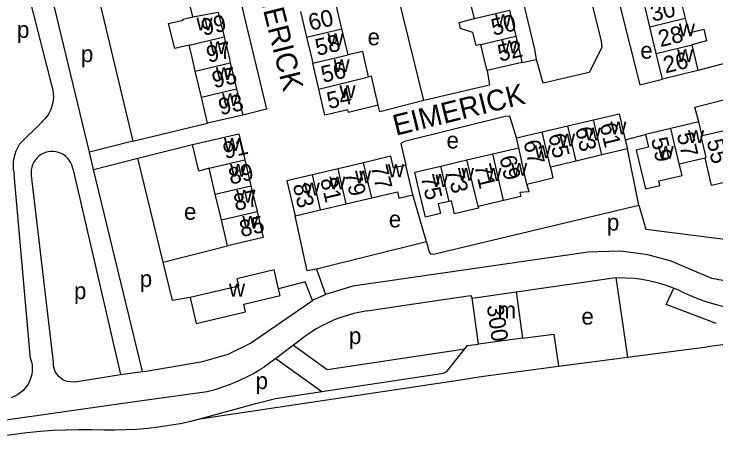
# Model space of a CAD drawing. Extents: x 157794 to 159375, y 380877 to 382306.
# Drawn here: x 158619.1 to 158787.7, y 381159.4 to 381260.8 of the extents above; entities that cross this region are included whole.
import ezdxf

# ---------------------------------------------------------------- set-up
doc = ezdxf.new("R2010")
doc.units = 0
for name, color, linetype in [('BLT_Basislijn', 7, 'Continuous'), ('BLT_Bebouwing', 7, 'Continuous'), ('BLT_Centroide', 7, 'Continuous'), ('BLT_Huisnummer', 7, 'Continuous'), ('BLT_Huisnummer_ tussenligend', 7, 'Continuous'), ('BLT_Onderverdeling_panden', 7, 'Continuous'), ('BLT_Straatnaam', 7, 'Continuous'), ('BLT_Vlakafsluiter', 7, 'Continuous')]:
    doc.layers.add(name, color=color, linetype=linetype)

msp = doc.modelspace()

# ---------------------------------------------------------------- linework, layer by layer
at = {"layer": 'BLT_Basislijn'}
for p, q in [((158634.44, 381285.42), (158647.67, 381230.21)), ((158619.89, 381276.38), (158628.04, 381243.99)), ((158637.24, 381227.59), (158625.82, 381274.9)), ((158717.53, 381239.98), (158710.15, 381270.02)), ((158741.1, 381249.18), (158744.55, 381249.9)), ((158625.82, 381234.85), (158620.38, 381229.41)), ((158647.67, 381230.21), (158665.6, 381234.55)), ((158765.89, 381230.53), (158770.8, 381231.86)), ((158647.67, 381230.21), (158637.24, 381227.59)), ((158648.84, 381226.15), (158661.98, 381229.42)), ((158638.24, 381223.44), (158637.24, 381227.59)), ((158769.15, 381214.91), (158766.4, 381228.38)), ((158638.24, 381223.44), (158648.84, 381226.15)), ((158654.94, 381201.22), (158648.84, 381226.15)), ((158633.3, 381223.36), (158644.67, 381174.17)), ((158649.96, 381174.92), (158638.24, 381223.44)), ((158623.1, 381178), (158619.15, 381222.24)), ((158628.6, 381177.14), (158623.29, 381222)), ((158718.15, 381206.05), (158714.92, 381217.35)), ((158718.15, 381206.05), (158691.74, 381199.53)), ((158654.94, 381201.22), (158670.4, 381205.08)), ((158691.74, 381199.53), (158693.9, 381193.4)), ((158739.69, 381194.07), (158763.67, 381197.52)), ((158763.67, 381197.52), (158766.42, 381178.36)), ((158777.57, 381194.98), (158778.31, 381194.69)), ((158703.95, 381189.5), (158713, 381190.85)), ((158741.19, 381182.91), (158748.74, 381183.88)), ((158748.74, 381183.88), (158749.85, 381176.17)), ((158687.52, 381182.2), (158686.2, 381181.22)), ((158686.2, 381181.22), (158682, 381178.08)), ((158686.2, 381181.22), (158694.29, 381175.39)), ((158694.29, 381175.39), (158727.36, 381180.36)), ((158778.68, 381179.98), (158785.59, 381180.86)), ((158766.42, 381178.36), (158778.68, 381179.98)), ((158682, 381178.08), (158679.24, 381176.02)), ((158682, 381178.08), (158693.02, 381170.14)), ((158749.85, 381176.17), (158766.42, 381178.36)), ((158731.87, 381173.8), (158749.85, 381176.17)), ((158633.79, 381172.45), (158644.67, 381174.17)), ((158644.67, 381174.17), (158649.96, 381174.92)), ((158649.96, 381174.92), (158650.84, 381175.04))]:
    msp.add_line(p, q, dxfattribs=at)
for points in [[(158666.55, 381294.11), (158674.22, 381260.91), (158679.76, 381237.93), (158674.05, 381236.5)], [(158763.51, 381282.88), (158759.83, 381281.96), (158769.36, 381243.79), (158774.85, 381245.16)], [(158750.27, 381280.23), (158753.58, 381280.89), (158760.14, 381254.27), (158760.31, 381252.71), (158757.2, 381246.73), (158746.18, 381244.17), (158744.55, 381249.9)], [(158744.55, 381249.9), (158744.2, 381252.35), (158738.22, 381277.33)], [(158802.02, 381255.03), (158802.69, 381252.26), (158783.34, 381247.21)], [(158732.71, 381247.24), (158733.29, 381243.74), (158717.53, 381239.98)], [(158783.58, 381234.86), (158782.58, 381238.44), (158805.49, 381244.24), (158805.91, 381244.28), (158806.68, 381241.35), (158807.56, 381241.27), (158822.94, 381245.16), (158825.26, 381236.79)], [(158628.04, 381243.99), (158628.3, 381243.22), (158628.47, 381242.43), (158628.57, 381241.62), (158628.59, 381240.81), (158628.53, 381240), (158628.39, 381239.2), (158628.17, 381238.42), (158627.88, 381237.66), (158627.51, 381236.93), (158627.07, 381236.25), (158626.57, 381235.61), (158626.01, 381235.02), (158625.82, 381234.85)], [(158717.53, 381239.98), (158706.97, 381237.32), (158706.6, 381238.87)], [(158739.77, 381231.05), (158738.19, 381236.26), (158737.08, 381236.15), (158712.9, 381230.15), (158712.01, 381229.67), (158713.25, 381224.45)], [(158620.38, 381229.41), (158619.95, 381228.66), (158619.59, 381227.86), (158619.31, 381227.04), (158619.1, 381226.2), (158618.96, 381225.34), (158618.91, 381224.47), (158618.94, 381223.6), (158619.05, 381222.74), (158619.15, 381222.24)], [(158633.3, 381223.36), (158633.18, 381223.99), (158632.99, 381224.59), (158632.72, 381225.17), (158632.38, 381225.71), (158631.97, 381226.2), (158631.51, 381226.63), (158631, 381227.01), (158630.44, 381227.31), (158629.85, 381227.55), (158629.24, 381227.71), (158628.61, 381227.79), (158627.97, 381227.79), (158627.34, 381227.71), (158626.73, 381227.55), (158626.14, 381227.32), (158625.58, 381227.01), (158625.07, 381226.64), (158624.6, 381226.2), (158624.2, 381225.71), (158623.86, 381225.18), (158623.59, 381224.6), (158623.39, 381224), (158623.27, 381223.37), (158623.24, 381222.74), (158623.28, 381222.1), (158623.29, 381222)], [(158718.15, 381206.05), (158718.78, 381203.64), (158719.1, 381203.22), (158719.83, 381203.09), (158769.15, 381214.91)], [(158769.15, 381214.91), (158770.84, 381209.14), (158801.16, 381205.27), (158802.09, 381204.92), (158802.88, 381201.57), (158803.27, 381201.15), (158823.08, 381205.79)], [(158691.74, 381199.53), (158689.49, 381199.14), (158686.61, 381212.28)], [(158828.66, 381198.98), (158802.73, 381195.45), (158796.15, 381195.52), (158786.66, 381197.23), (158776.95, 381201.42), (158771.29, 381202.93), (158764.86, 381203.8), (158759.4, 381203.7), (158756.97, 381203.57), (158700.45, 381195.43), (158693.9, 381193.4)], [(158661.43, 381192.67), (158657.15, 381191.98), (158654.94, 381201.22)], [(158763.67, 381197.52), (158768.12, 381197.37), (158769.85, 381197.12), (158771.57, 381196.8), (158773.27, 381196.39), (158774.95, 381195.91), (158776.6, 381195.35), (158777.57, 381194.98)], [(158690.79, 381191.99), (158689.08, 381196.44), (158682.65, 381194.79)], [(158787.73, 381186.43), (158775.72, 381190.98), (158777.57, 381194.98)], [(158778.31, 381194.69), (158780.06, 381193.83), (158781.85, 381193.04), (158783.66, 381192.33), (158785.5, 381191.69), (158787.37, 381191.12), (158789.26, 381190.64), (158791.17, 381190.23), (158793.09, 381189.9), (158795.02, 381189.65), (158796.96, 381189.48), (158798.91, 381189.39), (158800.86, 381189.38), (158802.81, 381189.44), (158804.75, 381189.59), (158806.11, 381189.74)], [(158690.79, 381191.99), (158690.99, 381192.12), (158693.9, 381193.4)], [(158713, 381190.85), (158728.78, 381193.2), (158729.13, 381192.56)], [(158650.84, 381175.04), (158664.35, 381177.36), (158670.58, 381179.05), (158675.92, 381181.75), (158690.79, 381191.99)], [(158703.95, 381189.5), (158702.33, 381189.21), (158700.72, 381188.85), (158699.13, 381188.41), (158697.57, 381187.89), (158696.03, 381187.3), (158694.53, 381186.63), (158693.06, 381185.89), (158691.62, 381185.08), (158690.23, 381184.21), (158688.88, 381183.26), (158687.52, 381182.2)], [(158693.02, 381170.14), (158722.23, 381174.51), (158723.06, 381174.9), (158727.36, 381180.36)], [(158727.36, 381180.36), (158727.99, 381181.15), (158730.64, 381181.5)], [(158623.1, 381178), (158623.32, 381177.27), (158623.45, 381176.51), (158623.51, 381175.75), (158623.48, 381174.98), (158623.38, 381174.23), (158623.2, 381173.48), (158622.94, 381172.76), (158622.61, 381172.07), (158622.21, 381171.42), (158621.74, 381170.81), (158621.21, 381170.26), (158620.63, 381169.76), (158619.99, 381169.33), (158619.32, 381168.97), (158618.61, 381168.68), (158618.41, 381168.61)], [(158633.79, 381172.45), (158633.19, 381172.39), (158632.6, 381172.42), (158632.01, 381172.52), (158631.43, 381172.71), (158630.89, 381172.96), (158630.39, 381173.29), (158629.94, 381173.68), (158629.54, 381174.13), (158629.2, 381174.62), (158628.94, 381175.16), (158628.75, 381175.73), (158628.63, 381176.32), (158628.6, 381176.92), (158628.6, 381177.14)], [(158665.52, 381170.1), (158667.42, 381170.63), (158669.29, 381171.24), (158671.13, 381171.92), (158672.95, 381172.67), (158674.73, 381173.5), (158676.48, 381174.4), (158678.18, 381175.38), (158679.24, 381176.02)], [(158663.71, 381163.52), (158677.17, 381167.27), (158681.88, 381168.47), (158693.02, 381170.14)], [(158614.85, 381162.97), (158648.18, 381167.72), (158665.52, 381170.1)], [(158640.7, 381160.91), (158643.33, 381160.9), (158645.96, 381160.96), (158648.58, 381161.1), (158651.2, 381161.33), (158653.81, 381161.63), (158656.41, 381162.01), (158658.99, 381162.47), (158661.57, 381163.01), (158663.71, 381163.52)], [(158616.11, 381159.44), (158619.19, 381159.9), (158622.28, 381160.28), (158625.39, 381160.59), (158628.5, 381160.81), (158631.61, 381160.95), (158634.73, 381161.02), (158637.85, 381161), (158640.7, 381160.91)]]:
    msp.add_lwpolyline(points, dxfattribs=at)
at = {"layer": 'BLT_Bebouwing'}
for p, q in [((158662.05, 381260.14), (158660.59, 381266.3)), ((158771.81, 381257.74), (158770.34, 381263.82)), ((158668.18, 381261.23), (158669.58, 381255.31)), ((158687.89, 381261.42), (158689.4, 381255.2)), ((158738.09, 381261.75), (158739.6, 381255.51)), ((158699.38, 381250.97), (158697.87, 381257.2)), ((158773.36, 381251.32), (158771.81, 381257.74)), ((158671.07, 381249.06), (158672.55, 381242.8)), ((158692.34, 381242.73), (158690.9, 381248.97)), ((158741.1, 381249.18), (158732.71, 381247.24)), ((158664.12, 381240.81), (158662.64, 381247.06)), ((158783.34, 381247.21), (158774.85, 381245.16)), ((158672.55, 381242.8), (158674.05, 381236.5)), ((158665.6, 381234.55), (158664.12, 381240.81)), ((158674.05, 381236.5), (158665.6, 381234.55)), ((158752.09, 381233.94), (158758.25, 381235.39)), ((158783.58, 381234.86), (158776.88, 381233.29)), ((158784.37, 381231.51), (158783.58, 381234.86)), ((158739.77, 381231.05), (158745.93, 381232.49)), ((158745.93, 381232.49), (158752.09, 381233.94)), ((158776.88, 381233.29), (158770.8, 381231.86)), ((158790.05, 381232.85), (158784.37, 381231.51)), ((158740.33, 381228.67), (158739.77, 381231.05)), ((158765.89, 381230.53), (158766.4, 381228.38)), ((158734.08, 381227.2), (158740.33, 381228.67)), ((158766.4, 381228.38), (158760.24, 381226.93)), ((158674.54, 381225.8), (158676.01, 381219.56)), ((158721.6, 381224.26), (158727.84, 381225.73)), ((158727.84, 381225.73), (158734.08, 381227.2)), ((158760.24, 381226.93), (158754.08, 381225.48)), ((158778.87, 381224.82), (158785.07, 381226.28)), ((158703.08, 381225.07), (158696.93, 381223.62)), ((158714.92, 381217.35), (158713.25, 381224.45)), ((158754.08, 381225.48), (158747.92, 381224.04)), ((158667.47, 381217.55), (158666, 381223.79)), ((158696.93, 381223.62), (158690.77, 381222.18)), ((158676.01, 381219.56), (158677.48, 381213.33)), ((158668.94, 381211.32), (158667.47, 381217.55)), ((158698.91, 381215.18), (158705.07, 381216.62)), ((158736.69, 381215.96), (158730.56, 381214.52)), ((158692.76, 381213.73), (158698.91, 381215.18)), ((158686.61, 381212.28), (158692.76, 381213.73)), ((158670.4, 381205.08), (158668.94, 381211.32)), ((158729.13, 381192.56), (158739.69, 381194.07)), ((158739.69, 381194.07), (158741.19, 381182.91))]:
    msp.add_line(p, q, dxfattribs=at)
for points in [[(158697.87, 381257.2), (158696.46, 381263.02), (158700.97, 381264.11), (158700.15, 381267.46)], [(158778.83, 381265.87), (158782.03, 381266.64), (158782.72, 381263.77), (158779.52, 381263), (158780.3, 381259.79)], [(158729.69, 381259.71), (158728.7, 381263.79), (158725.8, 381263.1), (158725.27, 381265.24)], [(158661.16, 381253.32), (158657.71, 381252.49), (158656.24, 381258.49), (158659.74, 381259.32), (158659.68, 381259.57), (158662.05, 381260.14)], [(158731.2, 381253.48), (158730.09, 381253.22), (158729.32, 381256.38), (158726.35, 381257.29), (158725.99, 381258.78), (158729.69, 381259.71)], [(158780.3, 381259.79), (158781.15, 381256.26), (158784.78, 381257.14), (158785.41, 381254.35), (158781.85, 381253.37)], [(158669.58, 381255.31), (158670.84, 381250), (158671.07, 381249.06)], [(158689.4, 381255.2), (158690.66, 381250), (158690.9, 381248.97)], [(158739.6, 381255.51), (158740.93, 381250), (158741.1, 381249.18)], [(158662.64, 381247.06), (158661.95, 381250), (158661.16, 381253.32)], [(158732.71, 381247.24), (158732.04, 381250.01), (158731.53, 381252.1), (158731.2, 381253.48)], [(158781.85, 381253.37), (158782.66, 381250.02), (158783.34, 381247.21)], [(158704.28, 381245.71), (158702.85, 381251.79), (158699.38, 381250.97)], [(158774.85, 381245.16), (158773.68, 381250.01), (158773.36, 381251.32)], [(158706.6, 381238.87), (158704.94, 381245.89), (158704.28, 381245.71)], [(158706.6, 381238.87), (158699.46, 381237.14), (158699.31, 381237.76), (158693.78, 381236.49), (158692.34, 381242.73)], [(158758.25, 381235.39), (158764.41, 381236.84), (158765.89, 381230.53)], [(158661.98, 381229.42), (158673.08, 381232.03), (158674.54, 381225.8)], [(158770.8, 381231.86), (158771.51, 381228.83), (158768.54, 381228.12), (158770.73, 381218.81), (158773.88, 381219.55), (158774.2, 381219.63), (158773.94, 381220.72), (158779.55, 381222.04), (158778.87, 381224.82)], [(158666, 381223.79), (158663.47, 381223.07), (158661.98, 381229.42)], [(158713.25, 381224.45), (158710.27, 381223.75), (158709.6, 381226.61), (158703.08, 381225.07)], [(158792.8, 381221.28), (158792.86, 381221.05), (158786.64, 381219.59), (158785.07, 381226.28)], [(158723.6, 381215.79), (158720.99, 381215.18), (158721.54, 381212.87), (158717.91, 381212.01), (158717.36, 381214.32), (158716.51, 381217.93), (158715.37, 381222.8), (158721.6, 381224.26)], [(158747.92, 381224.04), (158748.52, 381221.33), (158742.28, 381219.87)], [(158690.77, 381222.18), (158684.62, 381220.73), (158686.61, 381212.28)], [(158742.28, 381219.87), (158742.71, 381218.07), (158740.61, 381217.93), (158740.84, 381216.94), (158736.69, 381215.96)], [(158705.07, 381216.62), (158711.21, 381218.07), (158711.57, 381216.56), (158714.92, 381217.35)], [(158730.56, 381214.52), (158730.65, 381214.14), (158724.88, 381212.78), (158724.14, 381215.92), (158723.6, 381215.79)], [(158677.48, 381213.33), (158678.94, 381207.09), (158670.4, 381205.08)], [(158682.65, 381194.79), (158681.59, 381199.32), (158672.66, 381197.22), (158673.09, 381195.42), (158661.43, 381192.67)], [(158661.43, 381192.67), (158662.88, 381186.47), (158674.72, 381189.26), (158674.28, 381191.13), (158683.03, 381193.19), (158682.65, 381194.79)], [(158730.64, 381181.5), (158729.13, 381192.56)], [(158741.19, 381182.91), (158730.64, 381181.5)]]:
    msp.add_lwpolyline(points, dxfattribs=at)
at = {"layer": 'BLT_Onderverdeling_panden'}
for p, q in [((158662.05, 381260.14), (158668.18, 381261.23)), ((158729.69, 381259.71), (158738.09, 381261.75)), ((158771.81, 381257.74), (158780.3, 381259.79)), ((158689.4, 381255.2), (158697.87, 381257.2)), ((158661.16, 381253.32), (158669.58, 381255.31)), ((158731.2, 381253.48), (158739.6, 381255.51)), ((158773.36, 381251.32), (158781.85, 381253.37)), ((158690.9, 381248.97), (158699.38, 381250.97)), ((158662.64, 381247.06), (158671.07, 381249.06)), ((158692.34, 381242.73), (158704.28, 381245.71)), ((158664.12, 381240.81), (158672.55, 381242.8)), ((158760.24, 381226.93), (158758.25, 381235.39)), ((158747.92, 381224.04), (158745.93, 381232.49)), ((158754.08, 381225.48), (158752.09, 381233.94)), ((158778.87, 381224.82), (158776.88, 381233.29)), ((158742.28, 381219.87), (158740.33, 381228.67)), ((158666, 381223.79), (158674.54, 381225.8)), ((158730.56, 381214.52), (158727.84, 381225.73)), ((158736.69, 381215.96), (158734.08, 381227.2)), ((158705.07, 381216.62), (158703.08, 381225.07)), ((158723.6, 381215.79), (158721.6, 381224.26)), ((158698.91, 381215.18), (158696.93, 381223.62)), ((158692.76, 381213.73), (158690.77, 381222.18)), ((158667.47, 381217.55), (158676.01, 381219.56)), ((158668.94, 381211.32), (158677.48, 381213.33))]:
    msp.add_line(p, q, dxfattribs=at)
msp.add_lwpolyline([(158785.07, 381226.28), (158785.34, 381226.34), (158784.13, 381231.46), (158784.37, 381231.51)], dxfattribs=at)
at = {"layer": 'BLT_Vlakafsluiter'}
for p, q in [((158862.81, 381190.73), (158785.59, 381180.86)), ((158725.78, 381172.88), (158731.87, 381173.8)), ((158663.71, 381163.52), (158725.78, 381172.88))]:
    msp.add_line(p, q, dxfattribs=at)

# ---------------------------------------------------------------- texts
at = {"layer": 'BLT_Centroide'}
for s, p in [('w', (158662.93, 381256.84)), ('w', (158734.65, 381257.62)), ('p', (158619.84, 381255.05)), ('w', (158778.77, 381255.44)), ('w', (158694.39, 381253.09)), ('e', (158704.03, 381253.28)), ('w', (158736.15, 381251.38)), ('w', (158666.12, 381251.19)), ('e', (158769.52, 381250.06)), ('p', (158635.2, 381249.23)), ('w', (158778.35, 381249.25)), ('w', (158695.86, 381246.84)), ('w', (158667.59, 381244.94)), ('w', (158697.27, 381240.59)), ('w', (158669.08, 381238.69)), ('w', (158762.33, 381231.89)), ('w', (158756.16, 381230.44)), ('w', (158780.97, 381229.78)), ('w', (158669.54, 381227.91)), ('e', (158722.98, 381228.49)), ('w', (158750, 381229)), ('w', (158744.14, 381226.19)), ('w', (158773.69, 381226.03)), ('w', (158671.01, 381221.69)), ('w', (158708.91, 381221.59)), ('w', (158738.5, 381221.94)), ('w', (158701, 381220.12)), ('w', (158725.72, 381220.75)), ('w', (158732.3, 381220.72)), ('w', (158694.84, 381218.67)), ('w', (158719.48, 381219.28)), ('w', (158688.69, 381217.23)), ('w', (158672.48, 381215.44)), ('e', (158659.95, 381211.36)), ('w', (158673.95, 381209.22)), ('e', (158709.13, 381209.54)), ('p', (158761.5, 381208.78)), ('p', (158649.32, 381195.22)), ('p', (158633.54, 381192.31)), ('w', (158670.75, 381192.91)), ('m', (158735.25, 381187.69)), ('e', (158755.38, 381186.19)), ('p', (158699.56, 381181.51)), ('p', (158677.14, 381170.71))]:
    msp.add_text(s, height=4, dxfattribs=at).set_placement(p)
at = {"layer": 'BLT_Huisnummer'}
for s, rotation, p in [('30', 13.5858, (158772.49, 381258.91)), ('60', 13.2972, (158690.34, 381256.75)), ('52', 12.9792, (158735.76, 381249.34)), ('97', 12.9718, (158665.81, 381249.06)), ('26', 13.5891, (158775.56, 381246.52)), ('54', 12.9832, (158694.75, 381237.94)), ('93', 12.9718, (158668.74, 381236.46)), ('61', 283.2367, (158759.71, 381234.21)), ('91', 13.2379, (158669.83, 381225.94)), ('65', 283.2367, (158747.38, 381231.66)), ('59', 283.2386, (158772.05, 381230.72)), ('69', 283.2722, (158735.65, 381226.36)), ('77', 283.2405, (158704.78, 381224.11)), ('75', 283.2379, (158716.81, 381221.61)), ('83', 283.2356, (158686.05, 381219.7)), ('85', 13.2379, (158673.78, 381207.16)), ('300', 278.1331, (158732.64, 381190.72))]:
    msp.add_text(s, height=4, rotation=rotation, dxfattribs=at).set_placement(p)
at = {"layer": 'BLT_Huisnummer_ tussenligend'}
for s, rotation, p in [('99', 12.9718, (158664.6, 381255.54)), ('50', 13.6231, (158734.24, 381255.55)), ('28', 13.5891, (158774.34, 381252.83)), ('58', 12.9832, (158691.96, 381250.73)), ('56', 12.9832, (158693.35, 381244.24)), ('95', 12.9718, (158667.17, 381242.94)), ('63', 283.2367, (158753.84, 381233.25)), ('57', 283.2353, (158778.25, 381231.91)), ('55', 283.2353, (158785.43, 381230.32)), ('67', 283.2367, (158741.42, 381230.09)), ('89', 13.2379, (158671.15, 381219.77)), ('71', 283.2722, (158729.63, 381224.34)), ('79', 283.2405, (158698.49, 381222.53)), ('73', 283.2722, (158723.05, 381223.2)), ('81', 283.2405, (158692.64, 381221.04)), ('87', 13.2379, (158672.37, 381213.46))]:
    msp.add_text(s, height=4, rotation=rotation, dxfattribs=at).set_placement(p)
at = {"layer": 'BLT_Straatnaam'}
for rotation, p in [(283.9416, (158676.06, 381273.28)), (13.9416, (158710.82, 381231.53))]:
    msp.add_text('EIMERICK', height=5, rotation=rotation, dxfattribs=at).set_placement(p)

doc.saveas('drawing.dxf')
